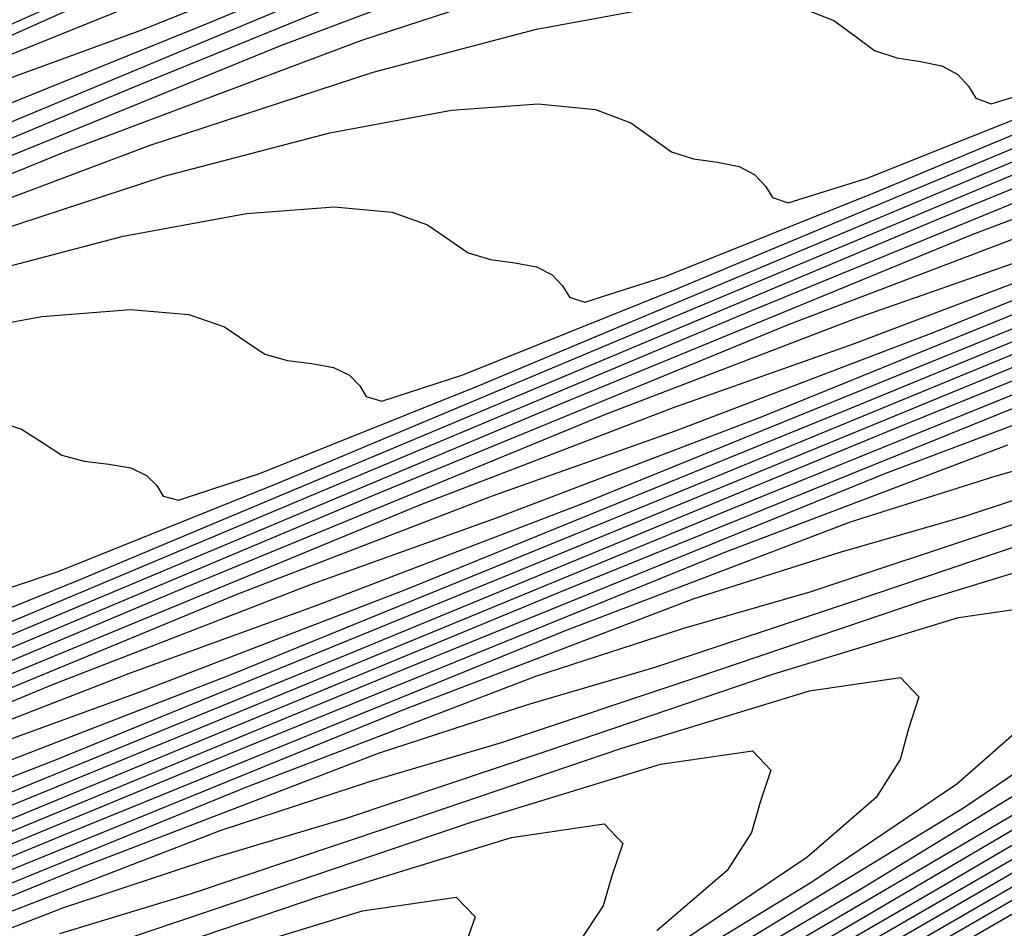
# Model space of a CAD drawing. Extents: x 3249832 to 3255657, y 13789405 to 13793316.
# Tile 496 of 656: x 3254740.59 to 3254744.72, y 13790594.14 to 13790597.95. Entities that reach past the tile are written whole.
import ezdxf

# ---------------------------------------------------------------- set-up
doc = ezdxf.new("R2010")
doc.units = 0
doc.header["$LTSCALE"] = 100
doc.header["$MEASUREMENT"] = 0
for name, color, linetype in [('GRATIO_CON', 10, 'CONTINUOUS'), ('GRATIO_ICON', 7, 'CONTINUOUS'), ('TARGETS_EAST', 7, 'CONTINUOUS')]:
    doc.layers.add(name, color=color, linetype=linetype)

# ---------------------------------------------------------------- blocks, each defined once
blk = doc.blocks.new('Gratio_032316_contours')
at = {"layer": 'GRATIO_CON', "color": 5, "linetype": 'Continuous', "flags": 128}
for points in [[(3254726.0653, 13790591.2475), (3254732.7589, 13790594.3687), (3254738.4637, 13790597.0008), (3254741.7126, 13790598.4482), (3254743.1638, 13790599.0332), (3254744.0067, 13790599.332), (3254745.1806, 13790599.7987)], [(3254725.3472, 13790590.8485), (3254731.553, 13790593.7418), (3254736.8419, 13790596.1819), (3254739.8574, 13790597.5253), (3254741.2271, 13790598.0782), (3254742.0748, 13790598.384), (3254743.2829, 13790598.8683), (3254744.7698, 13790599.4862)], [(3254724.9882, 13790590.649), (3254730.95, 13790593.4284), (3254736.0309, 13790595.7725), (3254738.9297, 13790597.0639), (3254740.2588, 13790597.6007), (3254741.1088, 13790597.9099), (3254742.3341, 13790598.4032), (3254743.843, 13790599.0309), (3254745.3076, 13790599.6283)], [(3254724.6292, 13790590.4494), (3254730.3471, 13790593.1149), (3254735.22, 13790595.363), (3254738.0021, 13790596.6024), (3254739.2904, 13790597.1232), (3254740.1428, 13790597.4359), (3254741.3852, 13790597.938), (3254742.9162, 13790598.5757), (3254744.4026, 13790599.182), (3254745.5785, 13790599.6246)], [(3254724.2702, 13790590.2499), (3254729.7441, 13790592.8014), (3254734.4091, 13790594.9536), (3254737.0745, 13790596.141), (3254738.3221, 13790596.6457), (3254739.1768, 13790596.9618), (3254740.4364, 13790597.4729), (3254741.9895, 13790598.1204), (3254743.4975, 13790598.7357), (3254744.6908, 13790599.1848), (3254745.574, 13790599.4738)], [(3254723.5521, 13790589.8509), (3254728.5382, 13790592.1745), (3254732.7872, 13790594.1347), (3254735.2192, 13790595.2181), (3254736.3854, 13790595.6908), (3254737.2449, 13790596.0138), (3254738.5387, 13790596.5425), (3254740.1359, 13790597.2099), (3254741.6874, 13790597.8432), (3254742.9152, 13790598.3053), (3254743.824, 13790598.6026), (3254744.4896, 13790598.7773), (3254744.9795, 13790598.8669)], [(3254723.1931, 13790589.6514), (3254727.9352, 13790591.8611), (3254731.9763, 13790593.7253), (3254734.2916, 13790594.7566), (3254735.4171, 13790595.2133), (3254736.2789, 13790595.5397), (3254737.5898, 13790596.0774), (3254739.2091, 13790596.7547), (3254740.7824, 13790597.3969), (3254742.0274, 13790597.8655), (3254742.949, 13790598.167), (3254743.624, 13790598.3441), (3254744.1206, 13790598.4351), (3254744.4737, 13790598.46), (3254744.7094, 13790598.4344), (3254744.8559, 13790598.3752)], [(3254731.1654, 13790593.3159), (3254733.364, 13790594.2952), (3254734.4487, 13790594.7358), (3254735.3129, 13790595.0657), (3254736.641, 13790595.6122), (3254738.2823, 13790596.2994), (3254739.8774, 13790596.9506), (3254741.1396, 13790597.4257), (3254742.074, 13790597.7314), (3254742.7583, 13790597.911), (3254743.2618, 13790598.0033), (3254743.6195, 13790598.0291), (3254743.8577, 13790598.0047), (3254744.0048, 13790597.9474), (3254744.0979, 13790597.8787), (3254744.1759, 13790597.8215), (3254744.2685, 13790597.7915), (3254744.3681, 13790597.7765), (3254744.4577, 13790597.7578), (3254744.5243, 13790597.7213), (3254744.5697, 13790597.6726), (3254744.5998, 13790597.6223), (3254744.6648, 13790597.5984), (3254744.9926, 13790597.6998)], [(3254732.4363, 13790593.8337), (3254733.4804, 13790594.2583), (3254734.3469, 13790594.5917), (3254735.6922, 13790595.1471), (3254737.3555, 13790595.8442), (3254738.9723, 13790596.5043), (3254740.2518, 13790596.9859), (3254741.199, 13790597.2958), (3254741.8927, 13790597.4778), (3254742.403, 13790597.5715), (3254742.7653, 13790597.5982), (3254743.006, 13790597.575), (3254743.1538, 13790597.5196), (3254743.2465, 13790597.4532), (3254743.3242, 13790597.3979), (3254743.4173, 13790597.3689), (3254743.5178, 13790597.3547), (3254743.608, 13790597.3368), (3254743.6744, 13790597.3015), (3254743.7191, 13790597.2544), (3254743.7484, 13790597.2056), (3254743.8134, 13790597.1834), (3254744.1451, 13790597.2876), (3254745.0194, 13790597.6361)], [(3254732.415, 13790593.6436), (3254733.7945, 13790594.2167), (3254735.5019, 13790594.9337), (3254737.1623, 13790595.6118), (3254738.4763, 13790596.1064), (3254739.4489, 13790596.4246), (3254740.1613, 13790596.6115), (3254740.6854, 13790596.7079), (3254741.0569, 13790596.7364), (3254741.3025, 13790596.7155), (3254741.4517, 13790596.6639), (3254741.5438, 13790596.602), (3254741.621, 13790596.5505), (3254741.715, 13790596.5239), (3254741.8172, 13790596.5111), (3254741.9086, 13790596.4947), (3254741.9746, 13790596.4619), (3254742.0179, 13790596.4179), (3254742.0455, 13790596.3722), (3254742.1105, 13790596.3532), (3254742.4501, 13790596.4631), (3254743.3473, 13790596.823), (3254744.9455, 13790597.4917)], [(3254732.8456, 13790593.7516), (3254734.5752, 13790594.4784), (3254736.2572, 13790595.1655), (3254737.5885, 13790595.6666), (3254738.5739, 13790595.989), (3254739.2957, 13790596.1784), (3254739.8266, 13790596.2761), (3254740.2027, 13790596.3055), (3254740.4508, 13790596.2858), (3254740.6007, 13790596.2361), (3254740.6925, 13790596.1764), (3254740.7693, 13790596.1269), (3254740.8639, 13790596.1014), (3254740.9669, 13790596.0893), (3254741.0589, 13790596.0737), (3254741.1247, 13790596.0421), (3254741.1672, 13790595.9996), (3254741.194, 13790595.9555), (3254741.259, 13790595.9381), (3254741.6025, 13790596.0509), (3254742.5113, 13790596.4165), (3254744.1303, 13790597.0945), (3254746.0367, 13790597.8931)], [(3254733.6484, 13790594.0232), (3254735.3522, 13790594.7192), (3254736.7007, 13790595.2268), (3254737.6989, 13790595.5534), (3254738.43, 13790595.7452), (3254738.9677, 13790595.8443), (3254739.3485, 13790595.8746), (3254739.5991, 13790595.8561), (3254739.7496, 13790595.8083), (3254739.8411, 13790595.7509), (3254739.9177, 13790595.7032), (3254740.0127, 13790595.6789), (3254740.1166, 13790595.6675), (3254740.2091, 13790595.6527), (3254740.2748, 13790595.6224), (3254740.3166, 13790595.5814), (3254740.3426, 13790595.5388), (3254740.4076, 13790595.523), (3254740.755, 13790595.6387), (3254741.6753, 13790596.01), (3254743.315, 13790596.6973), (3254745.2459, 13790597.5068)], [(3254732.7216, 13790593.5679), (3254734.4471, 13790594.273), (3254735.8129, 13790594.787), (3254736.8239, 13790595.1178), (3254737.5644, 13790595.3121), (3254738.1089, 13790595.4125), (3254738.4942, 13790595.4437), (3254738.7474, 13790595.4263), (3254738.8986, 13790595.3805), (3254738.9898, 13790595.3253), (3254739.0661, 13790595.2795), (3254739.1616, 13790595.2564), (3254739.2663, 13790595.2457), (3254739.3594, 13790595.2316), (3254739.4249, 13790595.2026), (3254739.466, 13790595.1631), (3254739.4911, 13790595.1221), (3254739.5562, 13790595.1079), (3254739.9075, 13790595.2265), (3254740.8392, 13790595.6035), (3254742.4998, 13790596.3001), (3254744.4552, 13790597.1205), (3254746.1256, 13790597.8044)], [(3254734.0373, 13790593.9075), (3254735.0739, 13790594.2466), (3254735.833, 13790594.4458), (3254736.3913, 13790594.5489), (3254736.7858, 13790594.5819), (3254737.044, 13790594.5669), (3254737.1965, 13790594.5249), (3254737.2871, 13790594.4741), (3254737.3628, 13790594.4322), (3254737.4592, 13790594.4113), (3254737.5657, 13790594.402), (3254737.66, 13790594.3896), (3254737.7251, 13790594.363), (3254737.7648, 13790594.3266), (3254737.7883, 13790594.2888), (3254737.8533, 13790594.2777), (3254738.2124, 13790594.402), (3254739.1671, 13790594.7904), (3254740.8693, 13790595.5058), (3254742.8736, 13790596.3479), (3254744.5853, 13790597.0509), (3254745.6084, 13790597.4382)], [(3254737.3649, 13790593.9898), (3254738.3311, 13790594.3839), (3254740.0541, 13790595.1086), (3254742.0829, 13790595.9616), (3254743.8151, 13790596.6741), (3254744.85, 13790597.0678)], [(3254737.4951, 13790593.9774), (3254739.2389, 13790594.7114), (3254741.2921, 13790595.5753), (3254743.045, 13790596.2974), (3254744.0915, 13790596.6973), (3254744.8418, 13790596.9603)], [(3254736.659, 13790593.5708), (3254738.4236, 13790594.3142), (3254740.5014, 13790595.189), (3254742.2748, 13790595.9206), (3254743.3331, 13790596.3269), (3254744.0914, 13790596.5948), (3254745.1714, 13790597.0036)], [(3254736.7932, 13790593.5199), (3254738.9198, 13790594.4164), (3254740.7345, 13790595.1671), (3254741.8162, 13790595.586), (3254742.5906, 13790595.8637), (3254743.6946, 13790596.2852), (3254745.5517, 13790597.0398)], [(3254738.1291, 13790594.0301), (3254739.9643, 13790594.7903), (3254741.0578, 13790595.2155), (3254741.8402, 13790595.4982), (3254742.9562, 13790595.926), (3254744.8344, 13790596.6902)], [(3254737.3383, 13790593.6438), (3254739.1941, 13790594.4136), (3254740.2994, 13790594.845), (3254741.0898, 13790595.1326), (3254742.2178, 13790595.5668), (3254744.1171, 13790596.3406), (3254746.3475, 13790597.258)], [(3254738.424, 13790594.0368), (3254739.541, 13790594.4746), (3254740.3394, 13790594.7671), (3254741.4794, 13790595.2076), (3254743.3998, 13790595.9911), (3254745.6552, 13790596.9194)], [(3254738.8386, 13790594.036), (3254740.0025, 13790594.4892), (3254741.9652, 13790595.2919), (3254744.2705, 13790596.2422), (3254746.2365, 13790597.0381)], [(3254745.5914, 13790594.6879), (3254743.296, 13790593.3622), (3254741.4255, 13790592.2697), (3254740.3803, 13790591.6338), (3254739.8746, 13790591.3023), (3254739.451, 13790591.0292), (3254738.7701, 13790590.6304), (3254737.9632, 13790590.1696), (3254737.2795, 13790589.7724), (3254736.818, 13790589.4855), (3254736.0768, 13790589.0389), (3254734.4041, 13790588.0835), (3254731.4322, 13790586.4245), (3254727.9308, 13790584.4831), (3254724.9538, 13790582.8347)], [(3254726.9443, 13790589.799), (3254727.3896, 13790589.8421), (3254727.6753, 13790589.8399), (3254727.835, 13790589.8189), (3254727.9222, 13790589.7928), (3254727.9948, 13790589.7719), (3254728.0965, 13790589.7636), (3254728.2125, 13790589.7621), (3254728.3131, 13790589.7582), (3254728.3762, 13790589.7453), (3254728.408, 13790589.7259), (3254728.4223, 13790589.7052), (3254728.4873, 13790589.7117), (3254728.8897, 13790589.8676), (3254729.9707, 13790590.3186), (3254731.9018, 13790591.1368), (3254734.1753, 13790592.0985), (3254736.1135, 13790592.9065), (3254737.2657, 13790593.3632), (3254738.0882, 13790593.6705), (3254739.2641, 13790594.13), (3254741.2478, 13790594.9423), (3254743.5782, 13790595.9036), (3254745.5653, 13790596.7091)], [(3254744.9048, 13790594.3484), (3254742.5839, 13790593.0083), (3254740.6925, 13790591.9045), (3254739.6349, 13790591.2629), (3254739.1227, 13790590.9293), (3254738.6937, 13790590.6545), (3254738.0048, 13790590.2521), (3254737.1888, 13790589.7867), (3254736.4971, 13790589.386), (3254736.0298, 13790589.0973), (3254735.2797, 13790588.6474), (3254733.5879, 13790587.6829), (3254730.583, 13790586.0064), (3254727.0428, 13790584.0442)], [(3254727.0708, 13790589.3672), (3254727.1431, 13790589.3483), (3254727.2454, 13790589.3411), (3254727.3622, 13790589.3403), (3254727.4634, 13790589.3372), (3254727.5263, 13790589.3255), (3254727.5574, 13790589.3077), (3254727.5709, 13790589.2886), (3254727.6359, 13790589.2966), (3254728.0422, 13790589.4554), (3254729.1346, 13790589.9121), (3254731.0866, 13790590.7396), (3254733.3845, 13790591.7122), (3254735.3433, 13790592.5298), (3254736.5073, 13790592.9928), (3254737.3378, 13790593.3049), (3254738.5257, 13790593.7708), (3254740.5305, 13790594.5927), (3254742.8859, 13790595.565), (3254744.8941, 13790596.38)], [(3254746.414, 13790595.2778), (3254744.2181, 13790594.0088), (3254741.8719, 13790592.6544), (3254739.9594, 13790591.5394), (3254738.8896, 13790590.8921), (3254738.3708, 13790590.5563), (3254737.9363, 13790590.2798), (3254737.2395, 13790589.8737), (3254736.4143, 13790589.4039), (3254735.7147, 13790588.9996), (3254735.2417, 13790588.7091), (3254734.4826, 13790588.2558), (3254732.7717, 13790587.2822), (3254729.7337, 13790585.5883), (3254726.1548, 13790583.6053)], [(3254726.7844, 13790588.8815), (3254727.1946, 13790589.0431), (3254728.2986, 13790589.5056), (3254730.2713, 13790590.3424), (3254732.5937, 13790591.3259), (3254734.5732, 13790592.153), (3254735.7488, 13790592.6223), (3254736.5874, 13790592.9394), (3254737.7873, 13790593.4116), (3254739.8132, 13790594.2431), (3254742.1936, 13790595.2265), (3254744.2229, 13790596.051), (3254745.3941, 13790596.4933)], [(3254745.751, 13790594.9518), (3254743.5314, 13790593.6692), (3254741.1598, 13790592.3005), (3254739.2263, 13790591.1742), (3254738.1442, 13790590.5212), (3254737.6189, 13790590.1833), (3254737.179, 13790589.9051), (3254736.4742, 13790589.4954), (3254735.6398, 13790589.021), (3254734.9323, 13790588.6132), (3254734.4535, 13790588.3209), (3254733.6855, 13790587.8643), (3254731.9556, 13790586.8815), (3254728.8845, 13790585.1702), (3254725.2667, 13790583.1664)], [(3254726.6265, 13790588.6925), (3254728.6409, 13790589.5481), (3254731.0122, 13790590.5533), (3254733.0328, 13790591.3995), (3254734.232, 13790591.8814), (3254735.0866, 13790592.2083), (3254736.3105, 13790592.6932), (3254738.3786, 13790593.544), (3254740.8089, 13790594.5493), (3254742.8806, 13790595.3929), (3254744.0752, 13790595.8473), (3254744.685, 13790596.0402), (3254745.2045, 13790596.188)], [(3254746.0594, 13790595.2581), (3254744.4249, 13790594.2998), (3254742.158, 13790592.99), (3254739.7356, 13790591.5928), (3254737.7601, 13790590.4438), (3254736.6534, 13790589.7795), (3254736.1152, 13790589.4374), (3254735.6643, 13790589.1557), (3254734.9436, 13790588.7388), (3254734.0908, 13790588.2553), (3254733.3675, 13790587.8403), (3254732.885, 13790587.5488), (3254732.154, 13790587.1159), (3254730.5349, 13790586.1971), (3254727.6641, 13790584.598), (3254724.2823, 13790582.7257)], [(3254725.7905, 13790588.286), (3254727.8256, 13790589.1509), (3254730.2215, 13790590.167), (3254732.2627, 13790591.0227), (3254733.4735, 13790591.5109), (3254734.3362, 13790591.8428), (3254735.5721, 13790592.334), (3254737.6613, 13790593.1944), (3254740.1166, 13790594.2107), (3254742.2094, 13790595.0638), (3254743.4157, 13790595.5243), (3254744.031, 13790595.7208), (3254744.5553, 13790595.8714), (3254745.3569, 13790596.1369)], [(3254745.4135, 13790594.942), (3254743.7618, 13790593.9739), (3254741.4714, 13790592.6505), (3254739.0236, 13790591.2389), (3254737.0271, 13790590.0787), (3254735.9081, 13790589.4086), (3254735.3633, 13790589.0644), (3254734.9069, 13790588.781), (3254734.1783, 13790588.3604), (3254733.3163, 13790587.8725), (3254732.5851, 13790587.4539), (3254732.1026, 13790587.1637), (3254731.4027, 13790586.7497), (3254729.8732, 13790585.8817), (3254727.1639, 13790584.3726), (3254723.9721, 13790582.6058)], [(3254727.0104, 13790588.7537), (3254729.4307, 13790589.7807), (3254731.4925, 13790590.6459), (3254732.7151, 13790591.1405), (3254733.5858, 13790591.4773), (3254734.8337, 13790591.9748), (3254736.9439, 13790592.8448), (3254739.4243, 13790593.8721), (3254741.5382, 13790594.7348), (3254742.7563, 13790595.2013), (3254743.377, 13790595.4013), (3254743.906, 13790595.5548), (3254744.7155, 13790595.8238), (3254745.645, 13790596.1378)], [(3254744.7675, 13790594.626), (3254743.0988, 13790593.6479), (3254740.7847, 13790592.3109), (3254738.3115, 13790590.885), (3254736.294, 13790589.7135), (3254735.1627, 13790589.0377), (3254734.6114, 13790588.6914), (3254734.1496, 13790588.4063), (3254733.4129, 13790587.9821), (3254732.5418, 13790587.4896), (3254731.8027, 13790587.0675), (3254731.3202, 13790586.7787), (3254730.6513, 13790586.3834), (3254729.2115, 13790585.5664), (3254726.6636, 13790584.1472)], [(3254726.1952, 13790588.3565), (3254728.6399, 13790589.3944), (3254730.7223, 13790590.2692), (3254731.9567, 13790590.77), (3254732.8354, 13790591.1117), (3254734.0953, 13790591.6156), (3254736.2266, 13790592.4952), (3254738.7319, 13790593.5335), (3254740.867, 13790594.4058), (3254742.0968, 13790594.8783), (3254742.7231, 13790595.0818), (3254743.2568, 13790595.2382), (3254744.0741, 13790595.5106), (3254745.0129, 13790595.8281)], [(3254745.1829, 13790594.9578), (3254744.1215, 13790594.3099), (3254742.4358, 13790593.3219), (3254740.098, 13790591.9713), (3254737.5994, 13790590.5311), (3254735.5609, 13790589.3483), (3254734.4173, 13790588.6669), (3254733.8595, 13790588.3184), (3254733.3922, 13790588.0316), (3254732.6476, 13790587.6038), (3254731.7673, 13790587.1068), (3254731.0203, 13790586.6811), (3254730.5377, 13790586.3936), (3254729.9, 13790586.0172), (3254728.5498, 13790585.251), (3254726.1634, 13790583.9218)], [(3254727.0584, 13790588.6218), (3254729.182, 13790589.5157), (3254730.4398, 13790590.0291), (3254731.3346, 13790590.3806), (3254732.6185, 13790590.8972), (3254734.792, 13790591.796), (3254737.3473, 13790592.8563), (3254739.5247, 13790593.7477), (3254740.7779, 13790594.2323), (3254741.4152, 13790594.4429), (3254741.9582, 13790594.6049), (3254742.7913, 13790594.8843), (3254743.7488, 13790595.2087), (3254744.5275, 13790595.4465), (3254744.9051, 13790595.5017)], [(3254744.8074, 13790594.9994), (3254744.5204, 13790594.748), (3254743.9128, 13790594.338), (3254742.8295, 13790593.6778), (3254741.1097, 13790592.67), (3254738.7247, 13790591.2921), (3254736.1753, 13790589.8233), (3254734.0947, 13790588.618), (3254732.9266, 13790587.9251), (3254732.3557, 13790587.5724), (3254731.8775, 13790587.2822), (3254731.117, 13790586.8471), (3254730.2183, 13790586.3411), (3254729.4555, 13790585.9082), (3254728.9729, 13790585.6235), (3254728.3974, 13790585.2847), (3254727.2264, 13790584.6203), (3254725.1629, 13790583.471)], [(3254740.7612, 13790594.1234), (3254741.309, 13790594.2883), (3254742.1499, 13790594.5711), (3254743.1167, 13790594.899), (3254743.9032, 13790595.1392), (3254744.2844, 13790595.195), (3254744.3616, 13790595.1139), (3254744.3172, 13790594.9798), (3254744.2826, 13790594.8521), (3254744.1828, 13790594.6932), (3254743.892, 13790594.4412), (3254743.2778, 13790594.0281)], [(3254740.6597, 13790593.9717), (3254741.5086, 13790594.2579), (3254742.4847, 13790594.5893), (3254743.2788, 13790594.8319), (3254743.6637, 13790594.8883), (3254743.7415, 13790594.8068), (3254743.6961, 13790594.6724), (3254743.6601, 13790594.5453), (3254743.5582, 13790594.387), (3254743.2635, 13790594.1343)], [(3254740.8672, 13790593.9448), (3254741.8526, 13790594.2796), (3254742.6544, 13790594.5246), (3254743.0431, 13790594.5816), (3254743.1213, 13790594.4997), (3254743.075, 13790594.365), (3254743.0377, 13790594.2385), (3254742.9336, 13790594.0807)]]:
    blk.add_lwpolyline(points, dxfattribs=at)
at = {"layer": 'GRATIO_ICON', "color": 7, "linetype": 'Continuous', "flags": 128}
for points in [[(3254725.7062, 13790591.048), (3254732.1559, 13790594.0553), (3254737.6528, 13790596.5913), (3254740.785, 13790597.9868), (3254742.1955, 13790598.5557), (3254743.0408, 13790598.858), (3254744.2318, 13790599.3335), (3254745.6966, 13790599.9414)], [(3254723.9112, 13790590.0504), (3254729.1411, 13790592.488), (3254733.5982, 13790594.5442), (3254736.1468, 13790595.6795), (3254737.3538, 13790596.1682), (3254738.2109, 13790596.4878), (3254739.4875, 13790597.0077), (3254741.0627, 13790597.6652), (3254742.5925, 13790598.2894), (3254743.803, 13790598.7451), (3254744.699, 13790599.0382), (3254745.3553, 13790599.2104)], [(3254733.381, 13790594.1176), (3254734.7433, 13790594.6819), (3254736.4287, 13790595.3889), (3254738.0673, 13790596.0581), (3254739.364, 13790596.5462), (3254740.324, 13790596.8602), (3254741.027, 13790597.0447), (3254741.5442, 13790597.1397), (3254741.9111, 13790597.1673), (3254742.1543, 13790597.1452), (3254742.3027, 13790597.0917), (3254742.3952, 13790597.0276), (3254742.4726, 13790596.9742), (3254742.5662, 13790596.9464), (3254742.6675, 13790596.9329), (3254742.7583, 13790596.9158), (3254742.8245, 13790596.8817), (3254742.8685, 13790596.8361), (3254742.8969, 13790596.7889), (3254742.9619, 13790596.7683), (3254743.2976, 13790596.8754), (3254744.1834, 13790597.2296), (3254745.7607, 13790597.8888)], [(3254733.5421, 13790593.8267), (3254734.9251, 13790594.3473), (3254735.9489, 13790594.6822), (3254736.6987, 13790594.879), (3254737.2501, 13790594.9807), (3254737.64, 13790595.0128), (3254737.8957, 13790594.9966), (3254738.0475, 13790594.9527), (3254738.1384, 13790594.8997), (3254738.2144, 13790594.8559), (3254738.3104, 13790594.8338), (3254738.416, 13790594.8239), (3254738.5097, 13790594.8106), (3254738.575, 13790594.7828), (3254738.6154, 13790594.7449), (3254738.6397, 13790594.7055), (3254738.7047, 13790594.6928), (3254739.06, 13790594.8143), (3254740.0032, 13790595.1969), (3254741.6846, 13790595.9029), (3254743.6644, 13790596.7342), (3254745.3554, 13790597.4277)], [(3254737.6084, 13790593.9171), (3254739.7106, 13790594.8027), (3254741.5046, 13790595.5438), (3254742.5747, 13790595.9564), (3254743.341, 13790596.2292), (3254744.433, 13790596.6444), (3254746.269, 13790597.3894)], [(3254738.7825, 13790594.1041), (3254739.589, 13790594.4015), (3254740.7409, 13790594.8484), (3254742.6825, 13790595.6415), (3254744.9628, 13790596.5808)], [(3254726.3471, 13790588.6309), (3254727.4626, 13790589.0991), (3254729.4561, 13790589.9453), (3254731.803, 13790590.9396), (3254733.803, 13790591.7762), (3254734.9904, 13790592.2518), (3254735.837, 13790592.5739), (3254737.0489, 13790593.0524), (3254739.0959, 13790593.8935), (3254741.5012, 13790594.8879), (3254743.5517, 13790595.7219), (3254744.7347, 13790596.1703)], [(3254745.0879, 13790594.6258), (3254742.8447, 13790593.3296), (3254740.4477, 13790591.9467), (3254738.4932, 13790590.809), (3254737.3988, 13790590.1503), (3254736.867, 13790589.8103), (3254736.4216, 13790589.5304), (3254735.7089, 13790589.1171), (3254734.8653, 13790588.6382), (3254734.1499, 13790588.2268), (3254733.6675, 13790587.9338), (3254732.9053, 13790587.4821), (3254731.1966, 13790586.5124), (3254728.1644, 13790584.8234), (3254724.5925, 13790582.8455)], [(3254725.3799, 13790587.9594), (3254727.8492, 13790589.0081), (3254729.9522, 13790589.8924), (3254731.1983, 13790590.3996), (3254732.085, 13790590.7462), (3254733.3569, 13790591.2564), (3254735.5093, 13790592.1456), (3254738.0396, 13790593.1949), (3254740.1958, 13790594.0767), (3254741.4374, 13790594.5553), (3254742.0691, 13790594.7624), (3254742.6075, 13790594.9216), (3254743.4327, 13790595.1974), (3254744.3809, 13790595.5184), (3254745.1519, 13790595.7538)], [(3254745.1489, 13790595.0549), (3254744.5478, 13790594.6479), (3254743.4755, 13790593.9939), (3254741.7727, 13790592.9959), (3254739.4113, 13790591.6317), (3254736.8874, 13790590.1772), (3254734.8278, 13790588.9832), (3254733.672, 13790588.296), (3254733.1076, 13790587.9454), (3254732.6349, 13790587.6569), (3254731.8823, 13790587.2255), (3254730.9928, 13790586.7239), (3254730.2379, 13790586.2947), (3254729.7553, 13790586.0086), (3254729.1487, 13790585.6509), (3254727.8881, 13790584.9356), (3254725.6631, 13790583.6964)], [(3254741.2206, 13790593.9699), (3254742.03, 13790594.2173), (3254742.4224, 13790594.2748), (3254742.5012, 13790594.1926), (3254742.4539, 13790594.0576)]]:
    blk.add_lwpolyline(points, dxfattribs=at)

msp = doc.modelspace()

# ---------------------------------------------------------------- block references
at = {"layer": 'TARGETS_EAST'}
msp.add_blockref('Gratio_032316_contours', (0, 0), dxfattribs=at)

doc.saveas('drawing.dxf')
